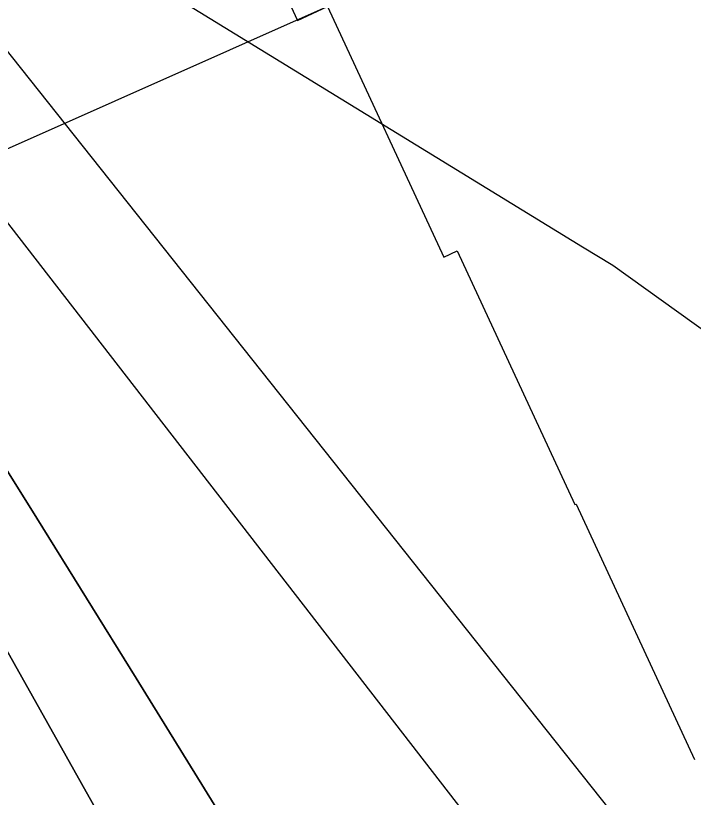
# Model space of a CAD drawing. Extents: x 3684037 to 3722149, y 433263 to 459021.
# Drawn here: x 3705581.1 to 3705935.2, y 447979 to 448387.4 of the extents above; entities that cross this region are included whole.
import ezdxf

# ---------------------------------------------------------------- set-up
doc = ezdxf.new("R2010")
doc.units = 0
for name, color, linetype in [('V-RIVR-EDGE', 7, 'Continuous'), ('V-RIVR-RANG', 7, 'Continuous'), ('V-RRAP-RVMT', 7, 'Continuous'), ('V-TOPO-DPTH', 7, 'Continuous'), ('V-TOPO-MAJR', 7, 'Continuous'), ('V-TOPO-MINR', 7, 'Continuous')]:
    doc.layers.add(name, color=color, linetype=linetype)

msp = doc.modelspace()

# ---------------------------------------------------------------- linework, layer by layer
at = {"layer": 'V-RIVR-EDGE'}
msp.add_spline([(3705459.26, 448025.43), (3705478.18, 447991.02), (3705490.65, 447962.68), (3705497.89, 447946.89), (3705515.2, 447915.31), (3705550.22, 447853.76), (3705577.2, 447806.38), (3705592.09, 447777.23), (3705613.01, 447735.52), (3705627.09, 447702.74), (3705648.41, 447660.63), (3705670.94, 447613.26), (3705688.64, 447575.61), (3705703.12, 447542.82), (3705728.05, 447487.77), (3705750.16, 447433.12), (3705764.23, 447399.52), (3705787.56, 447350.54), (3705800.43, 447321.8), (3705823.77, 447277.66), (3705853.13, 447212.89), (3705867.2, 447179.7), (3705884.51, 447148.52), (3705906.22, 447095.49), (3705936, 447039.61), (3705952.47, 446996.31), (3705954.47, 446986.6), (3705964.51, 446959.07), (3705978.19, 446928.31), (3706001.93, 446883.77), (3706017.22, 446850.17), (3706031.3, 446824.25), (3706060.3, 446774.85), (3706084.87, 446736.78), (3706095.75, 446723.41), (3706096.15, 446720.17), (3706091.28, 446714.52), (3706089.66, 446713.31), (3706090.46, 446708.86), (3706096.11, 446705.61), (3706102.98, 446703.57), (3706108.63, 446696.69), (3706116.28, 446683.32), (3706129.96, 446657.01), (3706163.36, 446591.82), (3706169.39, 446575.63), (3706187.09, 446537.58), (3706212.81, 446473.62), (3706230.09, 446432.33), (3706247.4, 446398.32), (3706265.12, 446371.19), (3706278.81, 446345.27), (3706293.68, 446309.65), (3706314.59, 446262.29), (3706333.51, 446225.85), (3706356.04, 446180.1), (3706380.19, 446133.54), (3706396.28, 446102.36), (3706412.79, 446074.82), (3706429.69, 446038.79), (3706446.98, 445997.91), (3706455.38, 445962.3), (3706478.24, 445886.22), (3706492.71, 445852.22), (3706510.4, 445809.72), (3706528.1, 445771.66), (3706558.26, 445705.27), (3706582.81, 445657.09), (3706597.69, 445624.3), (3706628.26, 445558.31), (3706659.61, 445483.02), (3706677.69, 445432.84), (3706696.97, 445381.03), (3706750.05, 445262.42), (3706782.63, 445193.19), (3706806.77, 445141.78), (3706827.68, 445093.6), (3706850.97, 445029.25), (3706864.2, 444984.33), (3706871.8, 444949.54), (3706889.46, 444896.93), (3706899.9, 444865.77), (3706912.35, 444832.17), (3706928.85, 444798.16), (3706942.54, 444773.46), (3706966.27, 444725.28), (3706990.42, 444679.53), (3707016.98, 444624.47), (3707033.86, 444586.01), (3707080.51, 444481.98), (3707095.38, 444444.74), (3707112.27, 444405.07), (3707123.13, 444381.18), (3707171.39, 444273.5), (3707203.15, 444200.64), (3707218.02, 444163.8), (3707250.2, 444096.19), (3707257.43, 444074.34), (3707269.88, 444041.55), (3707288.36, 443990.56), (3707304.03, 443950.08), (3707342.97, 443837.97), (3707365.86, 443772.01), (3707378.69, 443728.71), (3707379.87, 443714.15), (3707381.06, 443702.82), (3707387.47, 443682.18), (3707398.33, 443657.08), (3707418.05, 443619.03), (3707438.98, 443578.54), (3707454.25, 443542.11), (3707473.14, 443492.73), (3707483.18, 443464.39), (3707531.06, 443368.04), (3707542.73, 443344.96), (3707550.76, 443323.91), (3707556.78, 443302.46), (3707556.76, 443297.61), (3707558.76, 443289.12), (3707568.43, 443273.32), (3707583.72, 443244.57), (3707593.78, 443221.9), (3707598.21, 443213.4), (3707609.51, 443204.88), (3707611.91, 443195.17), (3707611.87, 443180.61), (3707615.48, 443168.07), (3707621.91, 443150.26), (3707634.38, 443126.78), (3707648.07, 443102.08), (3707655.3, 443081.84), (3707660.54, 443073.33), (3707674.23, 443051.47), (3707678.64, 443034.07), (3707682.63, 443015.46), (3707689.47, 442998.45), (3707701.92, 442964.46), (3707713.96, 442928.44), (3707721.18, 442903.35), (3707726.4, 442888.78), (3707738.08, 442871.77), (3707743.71, 442857.2), (3707744.49, 442845.06), (3707747.27, 442826.05), (3707753.71, 442815.52), (3707762.98, 442801.35), (3707770.21, 442783.94), (3707772.59, 442762.1), (3707776.17, 442738.23), (3707779.76, 442720.03), (3707786.59, 442702.62), (3707805.5, 442663.35), (3707822.8, 442627.32), (3707832.03, 442599.39), (3707839.25, 442573.9), (3707845.68, 442561.35), (3707852.54, 442552.44), (3707860.19, 442541.9), (3707869.47, 442530.56), (3707886.39, 442507.87), (3707898.86, 442479.94), (3707916.14, 442434.61), (3707928.58, 442395.76), (3707943.44, 442356.5), (3707965.58, 442316.41), (3707989.73, 442269.04), (3708009.84, 442227.74), (3708024.72, 442192.53), (3708061.32, 442114.39), (3708074.2, 442088.48), (3708094.31, 442045.57), (3708116.02, 441996.58), (3708126.06, 441968.25), (3708137.69, 441927.79), (3708147.33, 441899.46), (3708157.76, 441868.3), (3708179.06, 441812.44), (3708203.96, 441746.87), (3708227.69, 441693.84), (3708249.81, 441646.07), (3708265.1, 441615.3), (3708271.52, 441595.87), (3708278.37, 441582.11), (3708308.11, 441508.44), (3708330.63, 441457.84), (3708349.91, 441405.22), (3708369.56, 441340.07), (3708384.01, 441295.55), (3708395.26, 441268.43), (3708411.76, 441234.83), (3708423.42, 441209.33), (3708441.12, 441169.65), (3708458.42, 441135.24), (3708469.27, 441110.55), (3708475.29, 441089.1), (3708486.95, 441061.57), (3708507.06, 441017.45), (3708523.54, 440978.59), (3708539.2, 440935.69), (3708564.14, 440883.06), (3708587.09, 440841.35), (3708595.14, 440826.77), (3708600.35, 440809.37), (3708606.75, 440778.22), (3708615.59, 440755.15), (3708636.86, 440692.01), (3708652.92, 440644.26), (3708673.41, 440592.04), (3708688.69, 440554.4), (3708705.96, 440506.64), (3708725.66, 440462.92), (3708743.35, 440422.44), (3708759.44, 440387.62), (3708800.05, 440293.31), (3708820.96, 440246.35), (3708835.03, 440211.54), (3708849.1, 440180.36), (3708876.06, 440124.9), (3708892.16, 440093.72), (3708912.28, 440054.85), (3708922.33, 440030.97), (3708931.96, 439999.81), (3708939.18, 439978.77), (3708948.02, 439954.08), (3708952.41, 439931.83), (3708956, 439911.6), (3708960.02, 439899.46), (3708969.65, 439870.32), (3708986.94, 439829.84), (3708999.38, 439794.22), (3709014.65, 439755.37), (3709034.75, 439705.18), (3709046.8, 439671.58), (3709063.28, 439633.13), (3709075.77, 439614.5), (3709093.1, 439592.62), (3709106, 439574.39), (3709121.71, 439548.87), (3709151.47, 439484.1), (3709171.6, 439447.25), (3709197.38, 439407.56), (3709211.05, 439376.8), (3709222.31, 439350.08), (3709240.4, 439308.79), (3709252.87, 439281.67), (3709266.15, 439254.94), (3709270.98, 439245.63), (3709296.34, 439199.88), (3709313.22, 439158.99), (3709331.31, 439114.87), (3709341.34, 439082.5), (3709360.25, 439046.46), (3709378.76, 439008.81), (3709407.72, 438944.44), (3709416.41, 438923.63)], degree=3, dxfattribs=at)
at = {"layer": 'V-RIVR-RANG'}
msp.add_line((3705283.28, 448187.43), (3705922.91, 448471.8), dxfattribs=at)
at = {"layer": 'V-RRAP-RVMT'}
msp.add_lwpolyline([(3705314.54, 449029.89), (3705333.98, 448995.68), (3705344.32, 449001.52), (3705411.01, 448883.74), (3705434.04, 448896.76), (3705512.67, 448758.27), (3705510.97, 448757.31), (3705576.13, 448642.48), (3705580.71, 448644.91), (3705652.3, 448512.31), (3705666.2, 448518.73), (3705728.34, 448384.88), (3705744.1, 448392.1), (3705804.79, 448261.21), (3705811.84, 448264.47), (3705873.31, 448132.01), (3705873.87, 448132.26), (3705935.7, 447998.88)], dxfattribs=at)
at = {"layer": 'V-TOPO-DPTH'}
for points in [[(3706098.38, 447121.23), (3705789.04, 447677.24), (3705447.44, 448285.39), (3705438.29, 448301.54), (3705429.06, 448317.64), (3705419.71, 448333.68), (3705410.29, 448349.66), (3705400.68, 448365.54), (3705390.91, 448381.31), (3705380.9, 448396.93), (3705370.72, 448412.45), (3705344.87, 448451.2), (3705321.5, 448485.92), (3705297.92, 448520.49), (3705274.04, 448554.85), (3705249.95, 448589.07), (3704934.32, 449033.23), (3704926.32, 449044.46), (3704918.28, 449055.68), (3704910.21, 449066.86), (3704902.12, 449078.03), (3704655.5, 449417.12)], [(3704655.5, 449417.12), (3704902.12, 449078.03), (3704910.21, 449066.86), (3704918.28, 449055.68), (3704926.32, 449044.46), (3704934.32, 449033.23), (3705249.95, 448589.07), (3705274.04, 448554.85), (3705297.92, 448520.49), (3705321.5, 448485.92), (3705344.87, 448451.2), (3705370.72, 448412.45), (3705380.9, 448396.93), (3705390.91, 448381.31), (3705400.68, 448365.54), (3705410.29, 448349.66), (3705419.71, 448333.68), (3705429.06, 448317.64), (3705438.29, 448301.54), (3705447.44, 448285.39), (3705789.04, 447677.24), (3706098.38, 447121.23)], [(3705932.88, 447563.26), (3705905.05, 447610.72), (3705882.98, 447648.23), (3705866.04, 447676.86), (3705849.03, 447705.44), (3705831.89, 447733.95), (3705814.66, 447762.41), (3705747.01, 447873.64), (3705695.7, 447957.56), (3705644.14, 448041.32), (3705592.2, 448124.85), (3705540, 448208.21), (3705431.54, 448380.56), (3705425.75, 448389.6)], [(3705425.75, 448389.6), (3705431.54, 448380.56), (3705540, 448208.21), (3705592.2, 448124.85), (3705644.14, 448041.32), (3705695.7, 447957.56), (3705747.01, 447873.64), (3705814.66, 447762.41), (3705831.89, 447733.95), (3705849.03, 447705.44), (3705866.04, 447676.86), (3705882.98, 447648.23), (3705905.05, 447610.72), (3705932.88, 447563.26)]]:
    msp.add_lwpolyline(points, dxfattribs=at)
at = {"layer": 'V-TOPO-MAJR'}
msp.add_lwpolyline([(3704567.62, 449618.47), (3704793.52, 449307.85), (3704820.93, 449270.11), (3704848.31, 449232.33), (3704875.63, 449194.52), (3704902.92, 449156.69), (3704942.34, 449101.96), (3704949.92, 449091.49), (3704957.53, 449081.04), (3704965.2, 449070.63), (3704972.9, 449060.24), (3705033.47, 448978.92), (3705071.72, 448928.07), (3705110.3, 448877.48), (3705149.36, 448827.25), (3705188.74, 448777.28), (3705437.94, 448464.19), (3705452.6, 448445.49), (3705467.07, 448426.63), (3705481.24, 448407.56), (3705495.22, 448388.35), (3705508.87, 448368.89), (3705522.27, 448349.28), (3705947.23, 447800.68)], dxfattribs=at)
at = {"layer": 'V-TOPO-MINR'}
for points in [[(3704655.5, 449417.12), (3704902.12, 449078.03), (3704910.21, 449066.86), (3704918.28, 449055.68), (3704926.32, 449044.46), (3704934.32, 449033.23), (3705249.95, 448589.07), (3705274.04, 448554.85), (3705297.92, 448520.49), (3705321.5, 448485.92), (3705344.87, 448451.2), (3705370.72, 448412.45), (3705380.9, 448396.93), (3705390.91, 448381.31), (3705400.68, 448365.54), (3705410.29, 448349.66), (3705419.71, 448333.68), (3705429.06, 448317.64), (3705438.29, 448301.54), (3705447.44, 448285.39), (3705789.04, 447677.24), (3706098.38, 447121.23)], [(3705527.53, 448430.62), (3706012.6, 447819.93)], [(3705614.32, 448427.96), (3705877.24, 448266.54), (3705893.09, 448256.95), (3706165.28, 448061.87)], [(3705425.75, 448389.6), (3705431.54, 448380.56), (3705540, 448208.21), (3705592.2, 448124.85), (3705644.14, 448041.32), (3705695.7, 447957.56), (3705747.01, 447873.64), (3705814.66, 447762.41), (3705831.89, 447733.95), (3705849.03, 447705.44), (3705866.04, 447676.86), (3705882.98, 447648.23), (3705905.05, 447610.72), (3705932.88, 447563.26)]]:
    msp.add_lwpolyline(points, dxfattribs=at)

doc.saveas('drawing.dxf')
